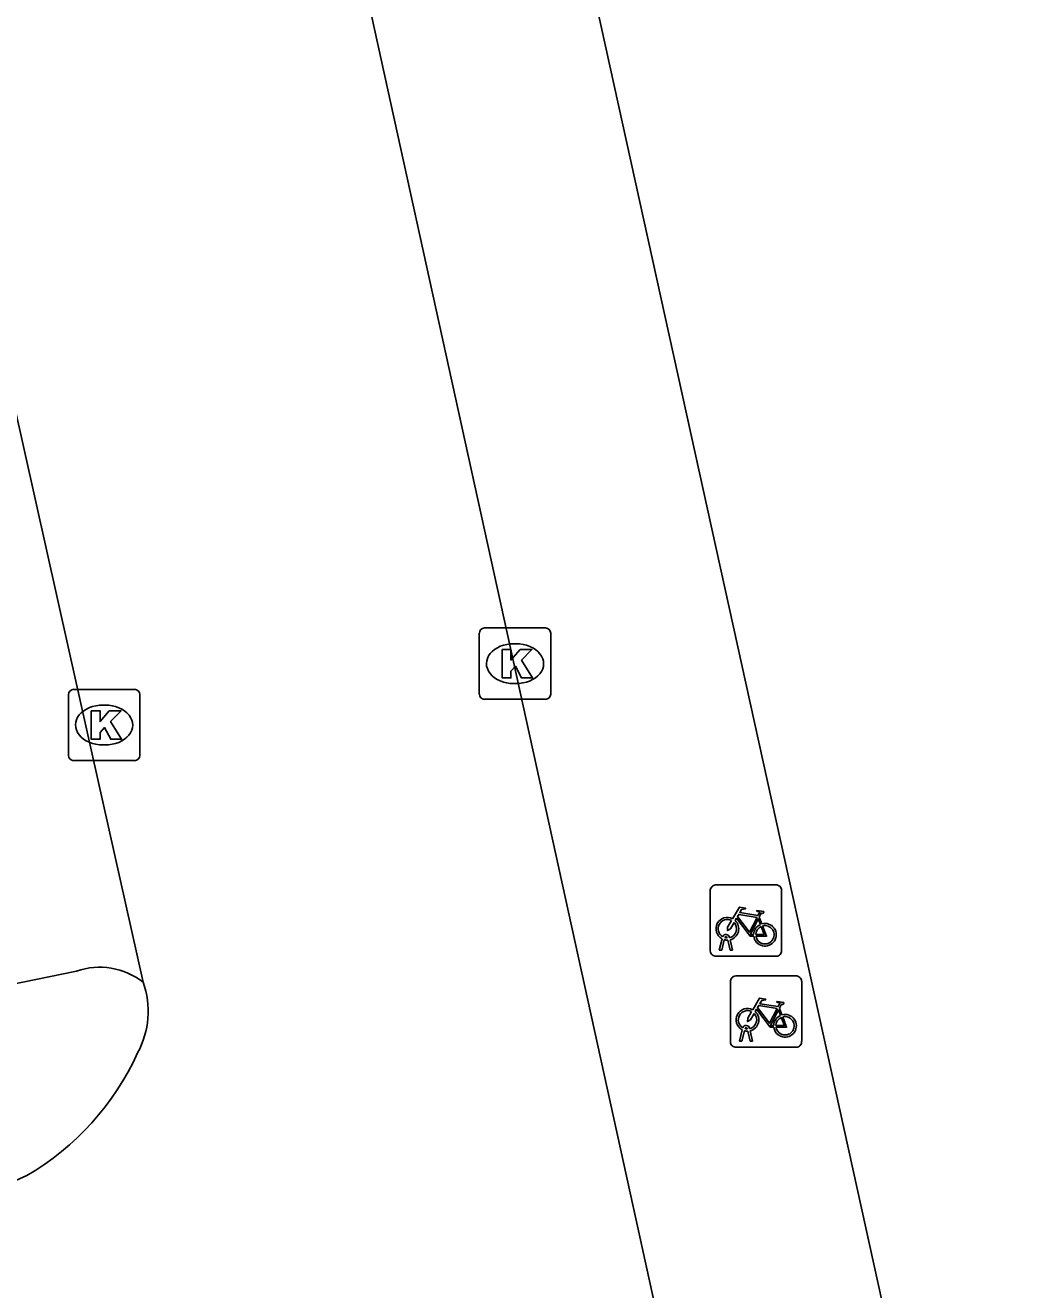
# Model space of a CAD drawing. Extents: x 160037 to 160839, y 385326 to 386441.
# Drawn here: x 160774.25 to 160788.24, y 385395.57 to 385413.3 of the extents above; entities that cross this region are included whole.
import ezdxf

# ---------------------------------------------------------------- set-up
doc = ezdxf.new("R2010")
doc.units = 0
for name, color, linetype in [('IMGEO_Fietsenrek', 7, 'Continuous'), ('IMGEO_Kolk', 7, 'Continuous'), ('IMGEO_Pand', 7, 'Continuous'), ('IMGEO_Parkeervlak_open', 7, 'Continuous'), ('IMGEO_Rijbaan_lokaal_open', 7, 'Continuous')]:
    doc.layers.add(name, color=color, linetype=linetype)

msp = doc.modelspace()

# ---------------------------------------------------------------- linework, layer by layer
at = {"layer": 'IMGEO_Fietsenrek'}
for p, q in [((160783.928, 385401.246), (160784.769, 385401.246)), ((160784.769, 385401.246), (160783.928, 385401.246)), ((160783.853, 385400.321), (160783.853, 385401.162)), ((160783.853, 385401.162), (160783.853, 385400.321)), ((160784.853, 385401.171), (160784.853, 385400.33)), ((160784.853, 385400.33), (160784.853, 385401.171)), ((160784.54, 385400.795), (160784.576, 385400.7)), ((160783.98, 385400.33), (160784.019, 385400.49)), ((160784.049, 385400.478), (160784.014, 385400.33)), ((160784.091, 385400.502), (160784.09, 385400.506)), ((160784.132, 385400.33), (160784.098, 385400.472)), ((160784.122, 385400.513), (160784.123, 385400.506)), ((160784.13, 385400.476), (160784.165, 385400.33)), ((160784.778, 385400.246), (160783.937, 385400.246)), ((160783.937, 385400.246), (160784.778, 385400.246)), ((160784.014, 385400.33), (160783.98, 385400.33)), ((160784.165, 385400.33), (160784.132, 385400.33)), ((160784.135, 385399.045), (160784.135, 385399.886)), ((160784.135, 385399.886), (160784.135, 385399.045)), ((160784.21, 385399.97), (160785.051, 385399.97)), ((160785.051, 385399.97), (160784.21, 385399.97)), ((160785.135, 385399.895), (160785.135, 385399.054)), ((160785.135, 385399.054), (160785.135, 385399.895)), ((160784.822, 385399.519), (160784.858, 385399.424)), ((160784.262, 385399.054), (160784.301, 385399.214)), ((160784.331, 385399.202), (160784.296, 385399.054)), ((160784.373, 385399.226), (160784.372, 385399.23)), ((160784.414, 385399.054), (160784.38, 385399.196)), ((160784.404, 385399.237), (160784.405, 385399.23)), ((160784.412, 385399.2), (160784.447, 385399.054)), ((160785.06, 385398.97), (160784.219, 385398.97)), ((160784.219, 385398.97), (160785.06, 385398.97)), ((160784.296, 385399.054), (160784.262, 385399.054)), ((160784.447, 385399.054), (160784.414, 385399.054))]:
    msp.add_line(p, q, dxfattribs=at)
for points in [[(160784.166, 385400.772), (160784.261, 385400.936), (160784.347, 385400.922), (160784.349, 385400.913), (160784.293, 385400.902), (160784.266, 385400.857), (160784.522, 385400.816)], [(160784.522, 385400.816), (160784.547, 385400.865), (160784.541, 385400.869), (160784.518, 385400.873), (160784.506, 385400.88), (160784.505, 385400.883), (160784.507, 385400.888), (160784.602, 385400.873), (160784.604, 385400.863), (160784.594, 385400.85), (160784.582, 385400.844), (160784.568, 385400.85), (160784.54, 385400.795)], [(160784.187, 385400.72), (160784.135, 385400.63), (160784.095, 385400.605), (160784.096, 385400.652), (160784.151, 385400.746)], [(160784.462, 385400.528), (160784.412, 385400.528), (160784.221, 385400.779), (160784.202, 385400.747)], [(160784.509, 385400.791), (160784.252, 385400.832), (160784.235, 385400.803), (160784.402, 385400.583), (160784.509, 385400.791)], [(160784.557, 385400.693), (160784.527, 385400.77), (160784.418, 385400.552), (160784.461, 385400.552)], [(160784.491, 385400.552), (160784.611, 385400.551), (160784.567, 385400.665)], [(160784.587, 385400.672), (160784.642, 385400.527), (160784.492, 385400.527)], [(160784.448, 385399.496), (160784.543, 385399.66), (160784.629, 385399.646), (160784.631, 385399.637), (160784.575, 385399.626), (160784.548, 385399.581), (160784.804, 385399.54)], [(160784.469, 385399.444), (160784.417, 385399.354), (160784.377, 385399.329), (160784.378, 385399.376), (160784.433, 385399.47)], [(160784.744, 385399.252), (160784.694, 385399.252), (160784.503, 385399.503), (160784.484, 385399.471)], [(160784.791, 385399.515), (160784.534, 385399.556), (160784.517, 385399.527), (160784.684, 385399.307), (160784.791, 385399.515)], [(160784.839, 385399.417), (160784.809, 385399.494), (160784.7, 385399.276), (160784.743, 385399.276)], [(160784.804, 385399.54), (160784.829, 385399.589), (160784.823, 385399.593), (160784.8, 385399.597), (160784.788, 385399.604), (160784.787, 385399.607), (160784.789, 385399.612), (160784.884, 385399.597), (160784.886, 385399.587), (160784.876, 385399.574), (160784.864, 385399.568), (160784.85, 385399.574), (160784.822, 385399.519)], [(160784.773, 385399.276), (160784.893, 385399.275), (160784.849, 385399.389)], [(160784.869, 385399.396), (160784.924, 385399.251), (160784.774, 385399.251)]]:
    msp.add_lwpolyline(points, dxfattribs=at)
for centre, radius, start, end in [((160783.931, 385401.168), 0.0779, 92.4484, 184.2845), ((160783.931, 385401.168), 0.0779, 92.4484, 184.2845), ((160784.775, 385401.168), 0.0779, 2.4484, 94.2845), ((160784.775, 385401.168), 0.0779, 2.4484, 94.2845), ((160784.093, 385400.631), 0.159, 62.6766, 242.1369), ((160784.093, 385400.631), 0.129, 63.3192, 238.903), ((160784.093, 385400.631), 0.129, 283.6043, 43.4302), ((160784.093, 385400.631), 0.159, 283.5766, 46.6042), ((160784.073, 385400.502), 0.0499, 12.8025, 158.6934), ((160784.62, 385400.547), 0.159, 113.3408, 178.3217), ((160784.62, 385400.547), 0.159, 187.0065, 105.7708), ((160784.62, 385400.547), 0.129, 113.923, 177.9556), ((160784.62, 385400.547), 0.129, 188.6715, 104.5883), ((160784.093, 385400.631), 0.159, 253.9967, 271.7867), ((160784.073, 385400.502), 0.0174, 12.8025, 163.4502), ((160784.093, 385400.631), 0.129, 253.415, 269.0204), ((160783.931, 385400.324), 0.0779, 182.4484, 274.2845), ((160783.931, 385400.324), 0.0779, 182.4484, 274.2845), ((160784.775, 385400.324), 0.0779, 272.4484, 4.2845), ((160784.775, 385400.324), 0.0779, 272.4484, 4.2845), ((160784.213, 385399.892), 0.0779, 92.4484, 184.2845), ((160784.213, 385399.892), 0.0779, 92.4484, 184.2845), ((160785.057, 385399.892), 0.0779, 2.4484, 94.2845), ((160785.057, 385399.892), 0.0779, 2.4484, 94.2845), ((160784.375, 385399.355), 0.159, 62.6766, 242.1369), ((160784.375, 385399.355), 0.129, 63.3192, 238.903), ((160784.375, 385399.355), 0.159, 283.5766, 46.6042), ((160784.375, 385399.355), 0.129, 283.6043, 43.4302), ((160784.902, 385399.271), 0.159, 113.3408, 178.3217), ((160784.902, 385399.271), 0.159, 187.0065, 105.7708), ((160784.902, 385399.271), 0.129, 113.923, 177.9556), ((160784.902, 385399.271), 0.129, 188.6715, 104.5883), ((160784.355, 385399.226), 0.0499, 12.8025, 158.6934), ((160784.375, 385399.355), 0.159, 253.9967, 271.7867), ((160784.355, 385399.226), 0.0174, 12.8025, 163.4502), ((160784.375, 385399.355), 0.129, 253.415, 269.0204), ((160784.213, 385399.048), 0.0779, 182.4484, 274.2845), ((160784.213, 385399.048), 0.0779, 182.4484, 274.2845), ((160785.057, 385399.048), 0.0779, 272.4484, 4.2845), ((160785.057, 385399.048), 0.0779, 272.4484, 4.2845)]:
    msp.add_arc(centre, radius, start, end, dxfattribs=at)
at = {"layer": 'IMGEO_Kolk'}
for p, q in [((160780.689, 385404.848), (160781.541, 385404.848)), ((160780.614, 385403.922), (160780.614, 385404.774)), ((160781.102, 385404.628), (160781.127, 385404.628)), ((160781.615, 385404.774), (160781.615, 385403.922)), ((160774.851, 385403.062), (160774.851, 385403.914)), ((160774.926, 385403.988), (160775.778, 385403.988)), ((160775.852, 385403.914), (160775.852, 385403.062)), ((160781.125, 385404.068), (160781.1, 385404.068)), ((160775.339, 385403.768), (160775.364, 385403.768)), ((160781.541, 385403.848), (160780.689, 385403.848)), ((160775.362, 385403.208), (160775.337, 385403.208)), ((160775.778, 385402.988), (160774.926, 385402.988))]:
    msp.add_line(p, q, dxfattribs=at)
for points in [[(160780.689, 385404.848), (160781.541, 385404.848)], [(160780.614, 385403.922), (160780.614, 385404.774)], [(160781.615, 385404.774), (160781.615, 385403.922)], [(160780.935, 385404.548), (160781.058, 385404.548), (160781.058, 385404.397), (160781.188, 385404.548), (160781.352, 385404.548), (160781.206, 385404.397), (160781.359, 385404.148), (160781.207, 385404.148), (160781.122, 385404.312), (160781.058, 385404.245), (160781.058, 385404.148), (160780.935, 385404.148), (160780.935, 385404.548)], [(160774.851, 385403.062), (160774.851, 385403.914)], [(160774.926, 385403.988), (160775.778, 385403.988)], [(160775.852, 385403.914), (160775.852, 385403.062)], [(160781.541, 385403.848), (160780.689, 385403.848)], [(160775.172, 385403.688), (160775.295, 385403.688), (160775.295, 385403.537), (160775.425, 385403.688), (160775.589, 385403.688), (160775.443, 385403.537), (160775.596, 385403.288), (160775.444, 385403.288), (160775.359, 385403.452), (160775.295, 385403.385), (160775.295, 385403.288), (160775.172, 385403.288), (160775.172, 385403.688)], [(160775.778, 385402.988), (160774.926, 385402.988)]]:
    msp.add_lwpolyline(points, dxfattribs=at)
for centre, start, end in [((160780.691, 385404.772), 91.552, 178.448), ((160780.691, 385404.772), 91.552, 178.448), ((160781.539, 385404.772), 1.552, 88.448), ((160781.539, 385404.772), 1.552, 88.448), ((160774.928, 385403.912), 91.552, 178.448), ((160774.928, 385403.912), 91.552, 178.448), ((160775.776, 385403.912), 1.552, 88.448), ((160775.776, 385403.912), 1.552, 88.448), ((160780.691, 385403.924), 181.552, 268.448), ((160780.691, 385403.924), 181.552, 268.448), ((160781.539, 385403.924), 271.552, 358.448), ((160781.539, 385403.924), 271.552, 358.448), ((160774.928, 385403.064), 181.552, 268.448), ((160774.928, 385403.064), 181.552, 268.448), ((160775.776, 385403.064), 271.552, 358.448), ((160775.776, 385403.064), 271.552, 358.448)]:
    msp.add_arc(centre, 0.0765, start, end, dxfattribs=at)
for centre, major_axis, ratio, start_param, end_param in [((160781.101, 385404.348), (-0.387, 0.002), 0.722429, 4.712389, 7.853982), ((160781.126, 385404.348), (-0.39, 0.002), 0.717154, 1.570796, 4.712389), ((160775.338, 385403.488), (-0.387, 0.002), 0.722429, 4.712389, 7.853982), ((160775.363, 385403.488), (-0.39, 0.002), 0.717154, 1.570796, 4.712389)]:
    msp.add_ellipse(centre, major_axis=major_axis, ratio=ratio, start_param=start_param, end_param=end_param, dxfattribs=at)
at = {"layer": 'IMGEO_Pand'}
msp.add_lwpolyline([(160788.235, 385386.464), (160787.467, 385389.948), (160774.31, 385449.642)], dxfattribs=at)
at = {"layer": 'IMGEO_Parkeervlak_open'}
msp.add_lwpolyline([(160774.965, 385400.039), (160767.114, 385398.427)], dxfattribs=at)
msp.add_arc((160775.286, 385399.09), 1.002, 52.2345, 108.7017, dxfattribs=at)
at = {"layer": 'IMGEO_Rijbaan_lokaal_open'}
for points in [[(160769.406, 385448.412), (160771.31, 385448.855), (160773.25, 385440.048), (160784.316, 385389.718)], [(160775.9, 385399.882), (160774.858, 385404.541), (160772.992, 385412.884), (160770.389, 385424.525), (160768.373, 385433.541), (160767.136, 385439.072), (160766.361, 385438.9)]]:
    msp.add_lwpolyline(points, dxfattribs=at)
for centre, radius, start, end in [((160774.746, 385399.474), 1.224, 331.54, 19.4592), ((160772.307, 385400.504), 3.868, 300.5012, 335.3442), ((160772.803, 385400.281), 3.438, 280.2377, 295.2614)]:
    msp.add_arc(centre, radius, start, end, dxfattribs=at)

doc.saveas('drawing.dxf')
